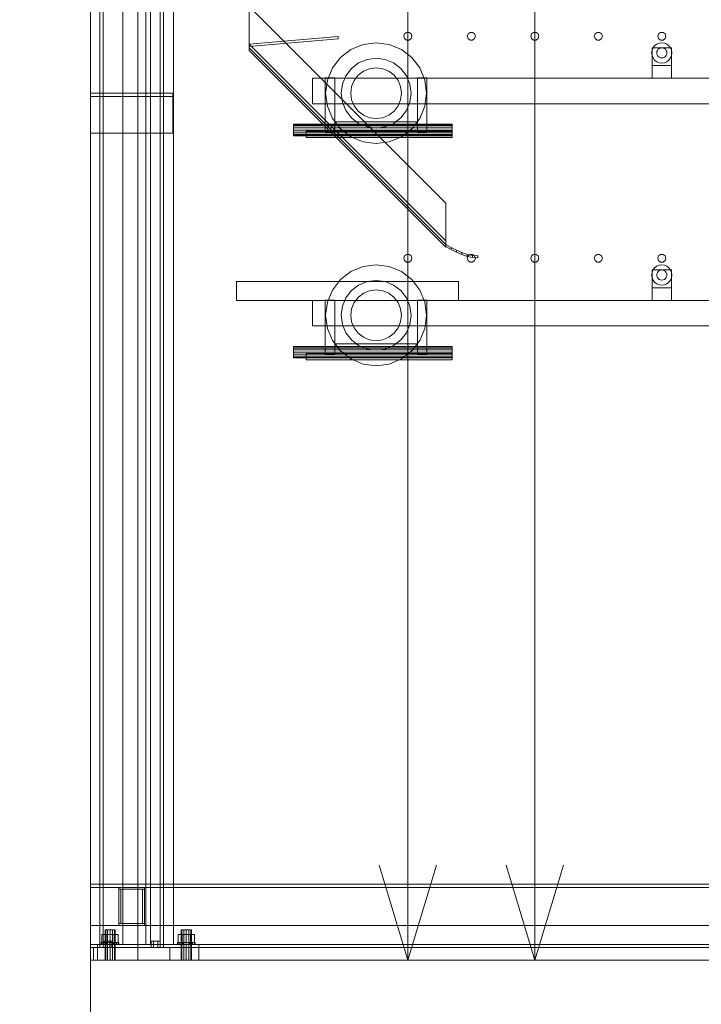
# Model space of a CAD drawing. Header units: millimetres. Extents: x -2233 to 61924, y -68080 to 6847.
# Tile 928 of 1022: x 40350 to 41423, y -69 to 1482. Entities that reach past the tile are written whole.
import ezdxf

# ---------------------------------------------------------------- set-up
doc = ezdxf.new("R2010")
doc.units = ezdxf.units.MM
for name, color, linetype, lineweight in [('COTAS_O', 1, 'Continuous', 0), ('COTAS_P', 1, 'Continuous', 0), ('lateral_C03', 7, 'Continuous', 0), ('lateral_secador', 7, 'Continuous', 0)]:
    doc.layers.add(name, color=color, linetype=linetype, lineweight=lineweight)
doc.dimstyles.new('R19_100', dxfattribs={"dimtxt": 250, "dimasz": 150, "dimexe": 150, "dimexo": 80, "dimgap": 100, "dimtad": 1, "dimtih": 1, "dimtoh": 1, "dimdsep": 46, "dimcen": 0.09, "dimadec": 0, "dimazin": 0, "dimtfac": 1, "dimtdec": 4, "dimtofl": 0, "dimtmove": 0, "dimatfit": 3, "dimfxl": 1, "dimtolj": 1, "dimtzin": 0, "dimarcsym": 0})

# ---------------------------------------------------------------- blocks, each defined once
blk = doc.blocks.new('DIM_R27_10')
at = {"layer": 'COTAS_P'}
for p, q in [((28860.4, 1727), (40359, 4377)), ((40359, 4377), (40202.7, 4387.2)), ((40359, 4377), (40223, 4299.5)), ((40561.1, 3500), (40359, 4377)), ((28860.4, 1727), (28996.5, 1804.5)), ((29062.5, 850), (28860.4, 1727)), ((28860.4, 1727), (29016.7, 1716.8))]:
    blk.add_line(p, q, dxfattribs=at)
blk.add_text('11800 P', height=250, rotation=12.978, dxfattribs=at).set_placement((34587.3, 3149.5))
blk = doc.blocks.new('DIM_R27_12')
at = {"layer": 'COTAS_P'}
for p, q in [((40561.1, 3500), (40961.1, 3500)), ((40961.1, 3500), (40916.1, 3350)), ((40961.1, 0), (40961.1, 3500)), ((40961.1, 3500), (41006.1, 3350)), ((40961.1, 0), (40916.1, 150)), ((40961.1, 0), (41006.1, 150)), ((40561.1, 0), (40961.1, 0))]:
    blk.add_line(p, q, dxfattribs=at)
blk.add_text('3500 P', height=250, rotation=90, dxfattribs=at).set_placement((40861.1, 1750))
blk = doc.blocks.new('DIM_R27_29')
at = {"layer": 'COTAS_O'}
for p, q in [((40461.1, 0), (40461.1, -900)), ((60461.1, 0), (60461.1, -900)), ((40461.1, -900), (40611.1, -855)), ((60461.1, -900), (60311.1, -855)), ((40461.1, -900), (60461.1, -900)), ((40461.1, -900), (40611.1, -945)), ((60461.1, -900), (60311.1, -945))]:
    blk.add_line(p, q, dxfattribs=at)
blk.add_text('20000 O', height=250, dxfattribs=at).set_placement((50461.1, -800))
blk = doc.blocks.new('DIM_R27_30')
at = {"layer": 'COTAS_O'}
for p, q in [((40461.1, 3000), (41161.1, 3000)), ((41161.1, 3000), (41116.1, 2850)), ((41161.1, 0), (41161.1, 3000)), ((41161.1, 3000), (41206.1, 2850)), ((41161.1, 0), (41116.1, 150)), ((41161.1, 0), (41206.1, 150)), ((40461.1, 0), (41161.1, 0))]:
    blk.add_line(p, q, dxfattribs=at)
blk.add_text('3000 O', height=250, rotation=90, dxfattribs=at).set_placement((41061.1, 1500))
blk = doc.blocks.new('DIM_R27_33')
at = {"layer": 'COTAS_P'}
for p, q in [((857.9, 0), (857.9, -2500)), ((61924.1, 0), (61924.1, -2500)), ((857.9, -2500), (1007.9, -2455)), ((61924.1, -2500), (61774.1, -2455)), ((857.9, -2500), (61924.1, -2500)), ((857.9, -2500), (1007.9, -2545)), ((61924.1, -2500), (61774.1, -2545))]:
    blk.add_line(p, q, dxfattribs=at)
blk.add_text('61066.24 P', height=250, dxfattribs=at).set_placement((31391, -2400))

msp = doc.modelspace()

# ---------------------------------------------------------------- linework, layer by layer
at = {"layer": 'lateral_C03'}
for p, q in [((40512.171, 3003.058), (40512.171, 25)), ((40548.671, 3003.058), (40548.671, 25)), ((40555.671, 25), (40555.671, 3003.058)), ((40592.171, 25), (40592.171, 3003.058)), ((40485.243, 48), (40484.171, 48)), ((40484.171, 0), (40484.171, 48)), ((40488.171, 48), (40485.243, 48)), ((40485.243, 0), (40485.243, 48)), ((40492.171, 48), (40488.171, 48)), ((40488.171, 0), (40488.171, 48)), ((40496.171, 48), (40492.171, 48)), ((40492.171, 0), (40492.171, 48)), ((40499.099, 48), (40496.171, 48)), ((40496.171, 0), (40496.171, 48)), ((40500.171, 48), (40499.099, 48)), ((40499.099, 0), (40499.099, 48)), ((40500.171, 48), (40500.171, 0)), ((40605.243, 48), (40604.171, 48)), ((40604.171, 0), (40604.171, 48)), ((40608.171, 48), (40605.243, 48)), ((40605.243, 0), (40605.243, 48)), ((40612.171, 48), (40608.171, 48)), ((40608.171, 0), (40608.171, 48)), ((40616.171, 48), (40612.171, 48)), ((40612.171, 0), (40612.171, 48)), ((40619.099, 48), (40616.171, 48)), ((40616.171, 0), (40616.171, 48)), ((40620.171, 48), (40619.099, 48)), ((40619.099, 0), (40619.099, 48)), ((40620.171, 48), (40620.171, 0)), ((40485.771, 40.8), (40479.371, 40.8)), ((40479.371, 28), (40479.371, 40.8)), ((40498.571, 40.8), (40485.771, 40.8)), ((40485.771, 28), (40485.771, 40.8)), ((40504.971, 40.8), (40498.571, 40.8)), ((40498.571, 28), (40498.571, 40.8)), ((40504.971, 40.8), (40504.971, 28)), ((40605.771, 40.8), (40599.371, 40.8)), ((40599.371, 28), (40599.371, 40.8)), ((40618.571, 40.8), (40605.771, 40.8)), ((40605.771, 28), (40605.771, 40.8)), ((40624.971, 40.8), (40618.571, 40.8)), ((40618.571, 28), (40618.571, 40.8)), ((40624.971, 40.8), (40624.971, 28)), ((40472.171, 25), (40632.171, 25)), ((40472.171, 25), (40472.171, 0)), ((40479.237, 28), (40478.171, 28)), ((40478.171, 25), (40478.171, 28)), ((40479.237, 25), (40478.171, 25)), ((40482.272, 28), (40479.237, 28)), ((40479.237, 25), (40479.237, 28)), ((40482.272, 25), (40479.237, 25)), ((40485.771, 28), (40479.371, 28)), ((40486.814, 28), (40482.272, 28)), ((40482.272, 25), (40482.272, 28)), ((40486.814, 25), (40482.272, 25)), ((40498.571, 28), (40485.771, 28)), ((40492.171, 28), (40486.814, 28)), ((40486.814, 25), (40486.814, 28)), ((40492.171, 25), (40486.814, 25)), ((40497.529, 28), (40492.171, 28)), ((40492.171, 25), (40492.171, 28)), ((40497.529, 25), (40492.171, 25)), ((40502.071, 28), (40497.529, 28)), ((40497.529, 25), (40497.529, 28)), ((40502.071, 25), (40497.529, 25)), ((40498.571, 28), (40504.971, 28)), ((40505.106, 28), (40502.071, 28)), ((40502.071, 25), (40502.071, 28)), ((40505.106, 25), (40502.071, 25)), ((40506.171, 28), (40505.106, 28)), ((40505.106, 25), (40505.106, 28)), ((40505.106, 25), (40506.171, 25)), ((40506.171, 28), (40506.171, 25)), ((40512.171, 25), (40592.171, 25)), ((40548.671, 25), (40555.671, 25)), ((40599.237, 28), (40598.171, 28)), ((40598.171, 25), (40598.171, 28)), ((40599.237, 25), (40598.171, 25)), ((40602.272, 28), (40599.237, 28)), ((40599.237, 25), (40599.237, 28)), ((40602.272, 25), (40599.237, 25)), ((40605.771, 28), (40599.371, 28)), ((40606.814, 28), (40602.272, 28)), ((40602.272, 25), (40602.272, 28)), ((40606.814, 25), (40602.272, 25)), ((40618.571, 28), (40605.771, 28)), ((40612.171, 28), (40606.814, 28)), ((40606.814, 25), (40606.814, 28)), ((40612.171, 25), (40606.814, 25)), ((40617.529, 28), (40612.171, 28)), ((40612.171, 25), (40612.171, 28)), ((40617.529, 25), (40612.171, 25)), ((40622.071, 28), (40617.529, 28)), ((40617.529, 25), (40617.529, 28)), ((40622.071, 25), (40617.529, 25)), ((40618.571, 28), (40624.971, 28)), ((40625.106, 28), (40622.071, 28)), ((40622.071, 25), (40622.071, 28)), ((40625.106, 25), (40622.071, 25)), ((40626.171, 28), (40625.106, 28)), ((40625.106, 25), (40625.106, 28)), ((40625.106, 25), (40626.171, 25)), ((40626.171, 28), (40626.171, 25)), ((40632.171, 0), (40632.171, 25)), ((40472.171, 0), (40632.171, 0)), ((40485.243, 0), (40484.171, 0)), ((40488.171, 0), (40485.243, 0)), ((40492.171, 0), (40488.171, 0)), ((40496.171, 0), (40492.171, 0)), ((40499.099, 0), (40496.171, 0)), ((40499.099, 0), (40500.171, 0)), ((40605.243, 0), (40604.171, 0)), ((40608.171, 0), (40605.243, 0)), ((40612.171, 0), (40608.171, 0)), ((40616.171, 0), (40612.171, 0)), ((40619.099, 0), (40616.171, 0)), ((40619.099, 0), (40620.171, 0))]:
    msp.add_line(p, q, dxfattribs=at)
at = {"layer": 'lateral_secador'}
for p, q in [((40461.134, 3000), (40461.134, 0)), ((40536.134, 0), (40536.134, 3000)), ((40461.134, 2925), (40461.134, 0)), ((40476.134, 2925), (40476.134, 20)), ((40481.134, 20), (40481.134, 2925)), ((40571.134, 2925), (40571.134, 20)), ((40576.134, 20), (40576.134, 2925)), ((40461.134, 2750), (40461.134, 0)), ((40536.134, 0), (40536.134, 2750)), ((41021.134, 1193), (40711.134, 1503)), ((40711.134, 1503), (40711.134, 1434)), ((40955.997, 1460.082), (40954.784, 1456.35)), ((40959.172, 1462.389), (40955.997, 1460.082)), ((40963.096, 1462.389), (40959.172, 1462.389)), ((40966.271, 1460.082), (40963.096, 1462.389)), ((40967.484, 1456.35), (40966.271, 1460.082)), ((41055.997, 1460.082), (41054.784, 1456.35)), ((41059.172, 1462.389), (41055.997, 1460.082)), ((41063.096, 1462.389), (41059.172, 1462.389)), ((41066.271, 1460.082), (41063.096, 1462.389)), ((41067.484, 1456.35), (41066.271, 1460.082)), ((41155.997, 1460.082), (41154.784, 1456.35)), ((41159.172, 1462.389), (41155.997, 1460.082)), ((41163.096, 1462.389), (41159.172, 1462.389)), ((41166.271, 1460.082), (41163.096, 1462.389)), ((41167.484, 1456.35), (41166.271, 1460.082)), ((41255.997, 1460.082), (41254.784, 1456.35)), ((41259.172, 1462.389), (41255.997, 1460.082)), ((41263.096, 1462.389), (41259.172, 1462.389)), ((41266.271, 1460.082), (41263.096, 1462.389)), ((41267.484, 1456.35), (41266.271, 1460.082)), ((41355.997, 1460.082), (41354.784, 1456.35)), ((41359.172, 1462.389), (41355.997, 1460.082)), ((41363.096, 1462.389), (41359.172, 1462.389)), ((41366.271, 1460.082), (41363.096, 1462.389)), ((41367.484, 1456.35), (41366.271, 1460.082)), ((40851.134, 1456), (40711.134, 1444)), ((40851.134, 1452), (40711.134, 1440)), ((40711.134, 1444), (41021.134, 1134)), ((40711.134, 1438), (40711.134, 1444)), ((40711.134, 1444), (40711.134, 1440)), ((40851.134, 1452), (40851.134, 1456)), ((40890.558, 1443.291), (40871.384, 1435.349)), ((40911.134, 1446), (40890.558, 1443.291)), ((40931.71, 1443.291), (40911.134, 1446)), ((40950.884, 1435.349), (40931.71, 1443.291)), ((40954.784, 1456.35), (40955.997, 1452.618)), ((40955.997, 1452.618), (40959.172, 1450.311)), ((40959.172, 1450.311), (40963.096, 1450.311)), ((40963.096, 1450.311), (40966.271, 1452.618)), ((40966.271, 1452.618), (40967.484, 1456.35)), ((41054.784, 1456.35), (41055.997, 1452.618)), ((41055.997, 1452.618), (41059.172, 1450.311)), ((41059.172, 1450.311), (41063.096, 1450.311)), ((41063.096, 1450.311), (41066.271, 1452.618)), ((41066.271, 1452.618), (41067.484, 1456.35)), ((41154.784, 1456.35), (41155.997, 1452.618)), ((41155.997, 1452.618), (41159.172, 1450.311)), ((41159.172, 1450.311), (41163.096, 1450.311)), ((41163.096, 1450.311), (41166.271, 1452.618)), ((41166.271, 1452.618), (41167.484, 1456.35)), ((41254.784, 1456.35), (41255.997, 1452.618)), ((41255.997, 1452.618), (41259.172, 1450.311)), ((41259.172, 1450.311), (41263.096, 1450.311)), ((41263.096, 1450.311), (41266.271, 1452.618)), ((41266.271, 1452.618), (41267.484, 1456.35)), ((41353.134, 1443.856), (41349.82, 1441.314)), ((41356.993, 1445.455), (41353.134, 1443.856)), ((41354.784, 1456.35), (41355.997, 1452.618)), ((41355.997, 1452.618), (41359.172, 1450.311)), ((41361.134, 1446), (41356.993, 1445.455)), ((41359.172, 1450.311), (41363.096, 1450.311)), ((41365.275, 1445.455), (41361.134, 1446)), ((41363.096, 1450.311), (41366.271, 1452.618)), ((41369.134, 1443.856), (41365.275, 1445.455)), ((41366.271, 1452.618), (41367.484, 1456.35)), ((41372.448, 1441.314), (41369.134, 1443.856)), ((40711.134, 1438), (41021.134, 1128)), ((40711.134, 1434), (40711.134, 1438)), ((40711.134, 1434), (41021.134, 1124)), ((40871.384, 1435.349), (40854.919, 1422.715)), ((40967.349, 1422.715), (40950.884, 1435.349)), ((41345.679, 1434.141), (41345.134, 1430)), ((41345.134, 1430), (41345.679, 1425.859)), ((41347.277, 1438), (41345.679, 1434.141)), ((41346.134, 1438), (41376.134, 1438)), ((41346.134, 1438), (41346.134, 1410)), ((41349.82, 1441.314), (41347.277, 1438)), ((41353.406, 1432.071), (41353.134, 1430)), ((41353.134, 1430), (41353.406, 1427.929)), ((41354.206, 1434), (41353.406, 1432.071)), ((41353.406, 1427.929), (41354.206, 1426)), ((41355.477, 1435.657), (41354.206, 1434)), ((41357.134, 1436.928), (41355.477, 1435.657)), ((41359.063, 1437.727), (41357.134, 1436.928)), ((41361.134, 1438), (41359.063, 1437.727)), ((41363.204, 1437.727), (41361.134, 1438)), ((41365.134, 1436.928), (41363.204, 1437.727)), ((41366.791, 1435.657), (41365.134, 1436.928)), ((41368.062, 1434), (41366.791, 1435.657)), ((41368.861, 1432.071), (41368.062, 1434)), ((41368.062, 1426), (41368.861, 1427.929)), ((41369.134, 1430), (41368.861, 1432.071)), ((41368.861, 1427.929), (41369.134, 1430)), ((41374.99, 1438), (41372.448, 1441.314)), ((41376.589, 1434.141), (41374.99, 1438)), ((41376.134, 1410), (41376.134, 1438)), ((41377.134, 1430), (41376.589, 1434.141)), ((41376.589, 1425.859), (41377.134, 1430)), ((40854.919, 1422.715), (40842.285, 1406.25)), ((40883.634, 1414.131), (40872.243, 1405.391)), ((40896.899, 1419.626), (40883.634, 1414.131)), ((40911.134, 1421.5), (40896.899, 1419.626)), ((40925.369, 1419.626), (40911.134, 1421.5)), ((40938.634, 1414.131), (40925.369, 1419.626)), ((40950.025, 1405.391), (40938.634, 1414.131)), ((40979.983, 1406.25), (40967.349, 1422.715)), ((41345.679, 1425.859), (41347.277, 1422)), ((41347.277, 1422), (41349.82, 1418.686)), ((41349.82, 1418.686), (41353.134, 1416.144)), ((41353.134, 1416.144), (41356.993, 1414.545)), ((41354.206, 1426), (41355.477, 1424.343)), ((41355.477, 1424.343), (41357.134, 1423.072)), ((41356.993, 1414.545), (41361.134, 1414)), ((41357.134, 1423.072), (41359.063, 1422.273)), ((41359.063, 1422.273), (41361.134, 1422)), ((41361.134, 1422), (41363.204, 1422.273)), ((41361.134, 1414), (41365.275, 1414.545)), ((41363.204, 1422.273), (41365.134, 1423.072)), ((41365.134, 1423.072), (41366.791, 1424.343)), ((41365.275, 1414.545), (41369.134, 1416.144)), ((41366.791, 1424.343), (41368.062, 1426)), ((41369.134, 1416.144), (41372.448, 1418.686)), ((41372.448, 1418.686), (41374.99, 1422)), ((41374.99, 1422), (41376.589, 1425.859)), ((40842.285, 1406.25), (40834.343, 1387.076)), ((40872.243, 1405.391), (40863.502, 1394)), ((40891.134, 1401.141), (40882.85, 1394.784)), ((40900.781, 1405.137), (40891.134, 1401.141)), ((40911.134, 1406.5), (40900.781, 1405.137)), ((40921.487, 1405.137), (40911.134, 1406.5)), ((40931.134, 1401.141), (40921.487, 1405.137)), ((40939.418, 1394.784), (40931.134, 1401.141)), ((40958.765, 1394), (40950.025, 1405.391)), ((40987.925, 1387.076), (40979.983, 1406.25)), ((41346.134, 1410), (41376.134, 1410)), ((41346.134, 1410), (41346.134, 1390)), ((41376.134, 1390), (41376.134, 1410)), ((40811.134, 1390), (60111.134, 1390)), ((40811.134, 1390), (40811.134, 1350)), ((40831.134, 1390.5), (40846.134, 1390.5)), ((40831.134, 1390.5), (40831.134, 1304.5)), ((40834.343, 1387.076), (40831.634, 1366.5)), ((40846.134, 1304.5), (40846.134, 1390.5)), ((40863.502, 1394), (40858.008, 1380.735)), ((40876.493, 1386.5), (40872.497, 1376.853)), ((40882.85, 1394.784), (40876.493, 1386.5)), ((40945.775, 1386.5), (40939.418, 1394.784)), ((40949.771, 1376.853), (40945.775, 1386.5)), ((40964.26, 1380.735), (40958.765, 1394)), ((40976.134, 1390.5), (40991.134, 1390.5)), ((40976.134, 1390.5), (40976.134, 1304.5)), ((40990.634, 1366.5), (40987.925, 1387.076)), ((40991.134, 1304.5), (40991.134, 1390.5)), ((41346.134, 1390), (41376.134, 1390)), ((40461.134, 1366.5), (40591.134, 1366.5)), ((40461.134, 1366.5), (40461.134, 1303.5)), ((40461.134, 1366.5), (40461.134, 1361.5)), ((40591.134, 1303.5), (40591.134, 1366.5)), ((40591.134, 1361.5), (40591.134, 1366.5)), ((40831.634, 1366.5), (40834.343, 1345.924)), ((40858.008, 1380.735), (40856.134, 1366.5)), ((40856.134, 1366.5), (40858.008, 1352.265)), ((40872.497, 1376.853), (40871.134, 1366.5)), ((40871.134, 1366.5), (40872.497, 1356.147)), ((40951.134, 1366.5), (40949.771, 1376.853)), ((40949.771, 1356.147), (40951.134, 1366.5)), ((40966.134, 1366.5), (40964.26, 1380.735)), ((40964.26, 1352.265), (40966.134, 1366.5)), ((40987.925, 1345.924), (40990.634, 1366.5)), ((40461.134, 1361.5), (40591.134, 1361.5)), ((40811.134, 1350), (60111.134, 1350)), ((40858.008, 1352.265), (40863.502, 1339)), ((40872.497, 1356.147), (40876.493, 1346.5)), ((40945.775, 1346.5), (40949.771, 1356.147)), ((40958.765, 1339), (40964.26, 1352.265)), ((40834.343, 1345.924), (40842.285, 1326.75)), ((40863.502, 1339), (40872.243, 1327.609)), ((40876.493, 1346.5), (40882.85, 1338.216)), ((40882.85, 1338.216), (40891.134, 1331.859)), ((40931.134, 1331.859), (40939.418, 1338.216)), ((40939.418, 1338.216), (40945.775, 1346.5)), ((40950.025, 1327.609), (40958.765, 1339)), ((40979.983, 1326.75), (40987.925, 1345.924)), ((40842.285, 1326.75), (40854.919, 1310.285)), ((40846.134, 1321.5), (40976.134, 1321.5)), ((40846.134, 1321.5), (40846.134, 1306.5)), ((40872.243, 1327.609), (40883.634, 1318.869)), ((40891.134, 1331.859), (40900.781, 1327.863)), ((40900.781, 1327.863), (40911.134, 1326.5)), ((40911.134, 1326.5), (40921.487, 1327.863)), ((40921.487, 1327.863), (40931.134, 1331.859)), ((40938.634, 1318.869), (40950.025, 1327.609)), ((40967.349, 1310.285), (40979.983, 1326.75)), ((40976.134, 1306.5), (40976.134, 1321.5)), ((40461.134, 1303.5), (40591.134, 1303.5)), ((40781.134, 1316.815), (40781.134, 1317.5)), ((40781.134, 1317.5), (41031.134, 1317.5)), ((40781.134, 1314.864), (40781.134, 1316.815)), ((40781.134, 1316.815), (41031.134, 1316.815)), ((40781.134, 1311.944), (40781.134, 1314.864)), ((40781.134, 1314.864), (41031.134, 1314.864)), ((40781.134, 1308.5), (40781.134, 1311.944)), ((40781.134, 1311.944), (41031.134, 1311.944)), ((40781.134, 1305.056), (40781.134, 1308.5)), ((41031.134, 1308.5), (40781.134, 1308.5)), ((40781.134, 1305.056), (40781.134, 1302.136)), ((40781.134, 1305.056), (41031.134, 1305.056)), ((40801.134, 1306.5), (41031.134, 1306.5)), ((40801.134, 1306.5), (40801.134, 1296.5)), ((40831.134, 1304.5), (40846.134, 1304.5)), ((40846.134, 1306.5), (40976.134, 1306.5)), ((40854.919, 1310.285), (40871.384, 1297.651)), ((40883.634, 1318.869), (40896.899, 1313.374)), ((40896.899, 1313.374), (40911.134, 1311.5)), ((40911.134, 1311.5), (40925.369, 1313.374)), ((40925.369, 1313.374), (40938.634, 1318.869)), ((40950.884, 1297.651), (40967.349, 1310.285)), ((40976.134, 1304.5), (40991.134, 1304.5)), ((41031.134, 1316.815), (41031.134, 1317.5)), ((41031.134, 1314.864), (41031.134, 1316.815)), ((41031.134, 1311.944), (41031.134, 1314.864)), ((41031.134, 1308.5), (41031.134, 1311.944)), ((41031.134, 1308.5), (41031.134, 1305.056)), ((41031.134, 1296.5), (41031.134, 1306.5)), ((41031.134, 1305.056), (41031.134, 1302.136)), ((40781.134, 1302.136), (40781.134, 1300.185)), ((40781.134, 1302.136), (41031.134, 1302.136)), ((40781.134, 1300.185), (40781.134, 1299.5)), ((40781.134, 1300.185), (41031.134, 1300.185)), ((40781.134, 1299.5), (41031.134, 1299.5)), ((40801.134, 1296.5), (41031.134, 1296.5)), ((40871.384, 1297.651), (40890.558, 1289.709)), ((40890.558, 1289.709), (40911.134, 1287)), ((40911.134, 1287), (40931.71, 1289.709)), ((40931.71, 1289.709), (40950.884, 1297.651)), ((41031.134, 1302.136), (41031.134, 1300.185)), ((41031.134, 1300.185), (41031.134, 1299.5)), ((41021.134, 1124), (41021.134, 1193)), ((41021.134, 1134), (41021.134, 1128)), ((41021.134, 1128), (41021.134, 1124)), ((41021.134, 1128), (41029.467, 1123.341)), ((41021.134, 1125), (41021.134, 1128)), ((41021.134, 1125), (41029.467, 1120.341)), ((41029.467, 1123.341), (41029.467, 1120.341)), ((41029.467, 1123.341), (41037.801, 1119)), ((41029.467, 1120.341), (41037.801, 1116)), ((41037.801, 1119), (41037.801, 1116)), ((41037.801, 1119), (41046.134, 1115.272)), ((40955.997, 1110.082), (40954.784, 1106.35)), ((40954.784, 1106.35), (40955.997, 1102.618)), ((40959.172, 1112.389), (40955.997, 1110.082)), ((40955.997, 1102.618), (40959.172, 1100.311)), ((40963.096, 1112.389), (40959.172, 1112.389)), ((40966.271, 1110.082), (40963.096, 1112.389)), ((40963.096, 1100.311), (40966.271, 1102.618)), ((40967.484, 1106.35), (40966.271, 1110.082)), ((40966.271, 1102.618), (40967.484, 1106.35)), ((41037.801, 1116), (41046.134, 1112.272)), ((41046.134, 1115.272), (41046.134, 1112.272)), ((41046.134, 1115.272), (41054.467, 1112.412)), ((41046.134, 1112.272), (41054.467, 1109.412)), ((41054.467, 1112.412), (41054.467, 1109.412)), ((41054.467, 1112.412), (41062.801, 1110.613)), ((41054.467, 1109.412), (41062.801, 1107.613)), ((41055.997, 1110.082), (41054.784, 1106.35)), ((41054.784, 1106.35), (41055.997, 1102.618)), ((41059.172, 1112.389), (41055.997, 1110.082)), ((41055.997, 1102.618), (41059.172, 1100.311)), ((41063.096, 1112.389), (41059.172, 1112.389)), ((41062.801, 1110.613), (41062.801, 1107.613)), ((41062.801, 1110.613), (41071.134, 1110)), ((41062.801, 1107.613), (41071.134, 1107)), ((41066.271, 1110.082), (41063.096, 1112.389)), ((41063.096, 1100.311), (41066.271, 1102.618)), ((41067.484, 1106.35), (41066.271, 1110.082)), ((41066.271, 1102.618), (41067.484, 1106.35)), ((41071.134, 1110), (41071.134, 1107)), ((41155.997, 1110.082), (41154.784, 1106.35)), ((41154.784, 1106.35), (41155.997, 1102.618)), ((41159.172, 1112.389), (41155.997, 1110.082)), ((41155.997, 1102.618), (41159.172, 1100.311)), ((41163.096, 1112.389), (41159.172, 1112.389)), ((41166.271, 1110.082), (41163.096, 1112.389)), ((41163.096, 1100.311), (41166.271, 1102.618)), ((41167.484, 1106.35), (41166.271, 1110.082)), ((41166.271, 1102.618), (41167.484, 1106.35)), ((41255.997, 1110.082), (41254.784, 1106.35)), ((41254.784, 1106.35), (41255.997, 1102.618)), ((41259.172, 1112.389), (41255.997, 1110.082)), ((41255.997, 1102.618), (41259.172, 1100.311)), ((41263.096, 1112.389), (41259.172, 1112.389)), ((41266.271, 1110.082), (41263.096, 1112.389)), ((41263.096, 1100.311), (41266.271, 1102.618)), ((41267.484, 1106.35), (41266.271, 1110.082)), ((41266.271, 1102.618), (41267.484, 1106.35)), ((41355.997, 1110.082), (41354.784, 1106.35)), ((41354.784, 1106.35), (41355.997, 1102.618)), ((41359.172, 1112.389), (41355.997, 1110.082)), ((41355.997, 1102.618), (41359.172, 1100.311)), ((41363.096, 1112.389), (41359.172, 1112.389)), ((41366.271, 1110.082), (41363.096, 1112.389)), ((41363.096, 1100.311), (41366.271, 1102.618)), ((41367.484, 1106.35), (41366.271, 1110.082)), ((41366.271, 1102.618), (41367.484, 1106.35)), ((40890.558, 1093.291), (40871.384, 1085.349)), ((40911.134, 1096), (40890.558, 1093.291)), ((40931.71, 1093.291), (40911.134, 1096)), ((40950.884, 1085.349), (40931.71, 1093.291)), ((40959.172, 1100.311), (40963.096, 1100.311)), ((41059.172, 1100.311), (41063.096, 1100.311)), ((41159.172, 1100.311), (41163.096, 1100.311)), ((41259.172, 1100.311), (41263.096, 1100.311)), ((41347.277, 1088), (41345.679, 1084.141)), ((41346.134, 1088), (41376.134, 1088)), ((41346.134, 1088), (41346.134, 1060)), ((41349.82, 1091.314), (41347.277, 1088)), ((41353.134, 1093.856), (41349.82, 1091.314)), ((41356.993, 1095.455), (41353.134, 1093.856)), ((41357.134, 1086.928), (41355.477, 1085.657)), ((41361.134, 1096), (41356.993, 1095.455)), ((41359.063, 1087.727), (41357.134, 1086.928)), ((41361.134, 1088), (41359.063, 1087.727)), ((41359.172, 1100.311), (41363.096, 1100.311)), ((41365.275, 1095.455), (41361.134, 1096)), ((41363.204, 1087.727), (41361.134, 1088)), ((41365.134, 1086.928), (41363.204, 1087.727)), ((41366.791, 1085.657), (41365.134, 1086.928)), ((41369.134, 1093.856), (41365.275, 1095.455)), ((41372.448, 1091.314), (41369.134, 1093.856)), ((41374.99, 1088), (41372.448, 1091.314)), ((41376.589, 1084.141), (41374.99, 1088)), ((41376.134, 1060), (41376.134, 1088)), ((40854.919, 1072.715), (40842.285, 1056.25)), ((40871.384, 1085.349), (40854.919, 1072.715)), ((40911.134, 1071.5), (40896.899, 1069.626)), ((40925.369, 1069.626), (40911.134, 1071.5)), ((40967.349, 1072.715), (40950.884, 1085.349)), ((40979.983, 1056.25), (40967.349, 1072.715)), ((41345.679, 1084.141), (41345.134, 1080)), ((41345.134, 1080), (41345.679, 1075.859)), ((41345.679, 1075.859), (41347.277, 1072)), ((41347.277, 1072), (41349.82, 1068.686)), ((41353.406, 1082.071), (41353.134, 1080)), ((41353.134, 1080), (41353.406, 1077.929)), ((41354.206, 1084), (41353.406, 1082.071)), ((41353.406, 1077.929), (41354.206, 1076)), ((41355.477, 1085.657), (41354.206, 1084)), ((41354.206, 1076), (41355.477, 1074.343)), ((41355.477, 1074.343), (41357.134, 1073.072)), ((41357.134, 1073.072), (41359.063, 1072.273)), ((41359.063, 1072.273), (41361.134, 1072)), ((41361.134, 1072), (41363.204, 1072.273)), ((41363.204, 1072.273), (41365.134, 1073.072)), ((41365.134, 1073.072), (41366.791, 1074.343)), ((41368.062, 1084), (41366.791, 1085.657)), ((41366.791, 1074.343), (41368.062, 1076)), ((41368.861, 1082.071), (41368.062, 1084)), ((41368.062, 1076), (41368.861, 1077.929)), ((41369.134, 1080), (41368.861, 1082.071)), ((41368.861, 1077.929), (41369.134, 1080)), ((41372.448, 1068.686), (41374.99, 1072)), ((41374.99, 1072), (41376.589, 1075.859)), ((41377.134, 1080), (41376.589, 1084.141)), ((41376.589, 1075.859), (41377.134, 1080)), ((40691.134, 1070), (41041.134, 1070)), ((40691.134, 1070), (40691.134, 1040)), ((40842.285, 1056.25), (40834.343, 1037.076)), ((40872.243, 1055.391), (40863.502, 1044)), ((40883.634, 1064.131), (40872.243, 1055.391)), ((40896.899, 1069.626), (40883.634, 1064.131)), ((40911.134, 1056.5), (40900.781, 1055.137)), ((40921.487, 1055.137), (40911.134, 1056.5)), ((40938.634, 1064.131), (40925.369, 1069.626)), ((40950.025, 1055.391), (40938.634, 1064.131)), ((40958.765, 1044), (40950.025, 1055.391)), ((40987.925, 1037.076), (40979.983, 1056.25)), ((41041.134, 1040), (41041.134, 1070)), ((41346.134, 1060), (41376.134, 1060)), ((41346.134, 1060), (41346.134, 1040)), ((41349.82, 1068.686), (41353.134, 1066.144)), ((41353.134, 1066.144), (41356.993, 1064.545)), ((41356.993, 1064.545), (41361.134, 1064)), ((41361.134, 1064), (41365.275, 1064.545)), ((41365.275, 1064.545), (41369.134, 1066.144)), ((41369.134, 1066.144), (41372.448, 1068.686)), ((41376.134, 1040), (41376.134, 1060)), ((40691.134, 1040), (41041.134, 1040)), ((40811.134, 1040), (60111.134, 1040)), ((40811.134, 1040), (40811.134, 1000)), ((40831.134, 1040.5), (40846.134, 1040.5)), ((40831.134, 1040.5), (40831.134, 954.5)), ((40846.134, 954.5), (40846.134, 1040.5)), ((40863.502, 1044), (40858.008, 1030.735)), ((40882.85, 1044.784), (40876.493, 1036.5)), ((40891.134, 1051.141), (40882.85, 1044.784)), ((40900.781, 1055.137), (40891.134, 1051.141)), ((40931.134, 1051.141), (40921.487, 1055.137)), ((40939.418, 1044.784), (40931.134, 1051.141)), ((40945.775, 1036.5), (40939.418, 1044.784)), ((40964.26, 1030.735), (40958.765, 1044)), ((40976.134, 1040.5), (40991.134, 1040.5)), ((40976.134, 1040.5), (40976.134, 954.5)), ((40991.134, 954.5), (40991.134, 1040.5)), ((41346.134, 1040), (41376.134, 1040)), ((40834.343, 1037.076), (40831.634, 1016.5)), ((40858.008, 1030.735), (40856.134, 1016.5)), ((40872.497, 1026.853), (40871.134, 1016.5)), ((40876.493, 1036.5), (40872.497, 1026.853)), ((40949.771, 1026.853), (40945.775, 1036.5)), ((40951.134, 1016.5), (40949.771, 1026.853)), ((40966.134, 1016.5), (40964.26, 1030.735)), ((40990.634, 1016.5), (40987.925, 1037.076)), ((40831.634, 1016.5), (40834.343, 995.924)), ((40856.134, 1016.5), (40858.008, 1002.265)), ((40871.134, 1016.5), (40872.497, 1006.147)), ((40949.771, 1006.147), (40951.134, 1016.5)), ((40964.26, 1002.265), (40966.134, 1016.5)), ((40987.925, 995.924), (40990.634, 1016.5)), ((40811.134, 1000), (60111.134, 1000)), ((40834.343, 995.924), (40842.285, 976.75)), ((40858.008, 1002.265), (40863.502, 989)), ((40872.497, 1006.147), (40876.493, 996.5)), ((40876.493, 996.5), (40882.85, 988.216)), ((40939.418, 988.216), (40945.775, 996.5)), ((40945.775, 996.5), (40949.771, 1006.147)), ((40958.765, 989), (40964.26, 1002.265)), ((40979.983, 976.75), (40987.925, 995.924)), ((40863.502, 989), (40872.243, 977.609)), ((40872.243, 977.609), (40883.634, 968.869)), ((40882.85, 988.216), (40891.134, 981.859)), ((40891.134, 981.859), (40900.781, 977.863)), ((40900.781, 977.863), (40911.134, 976.5)), ((40911.134, 976.5), (40921.487, 977.863)), ((40921.487, 977.863), (40931.134, 981.859)), ((40931.134, 981.859), (40939.418, 988.216)), ((40938.634, 968.869), (40950.025, 977.609)), ((40950.025, 977.609), (40958.765, 989)), ((40781.134, 966.815), (40781.134, 967.5)), ((40781.134, 967.5), (41031.134, 967.5)), ((40781.134, 964.864), (40781.134, 966.815)), ((40781.134, 966.815), (41031.134, 966.815)), ((40781.134, 961.944), (40781.134, 964.864)), ((40781.134, 964.864), (41031.134, 964.864)), ((40842.285, 976.75), (40854.919, 960.285)), ((40846.134, 971.5), (40976.134, 971.5)), ((40846.134, 971.5), (40846.134, 956.5)), ((40883.634, 968.869), (40896.899, 963.374)), ((40896.899, 963.374), (40911.134, 961.5)), ((40911.134, 961.5), (40925.369, 963.374)), ((40925.369, 963.374), (40938.634, 968.869)), ((40967.349, 960.285), (40979.983, 976.75)), ((40976.134, 956.5), (40976.134, 971.5)), ((41031.134, 966.815), (41031.134, 967.5)), ((41031.134, 964.864), (41031.134, 966.815)), ((41031.134, 961.944), (41031.134, 964.864)), ((40781.134, 958.5), (40781.134, 961.944)), ((40781.134, 961.944), (41031.134, 961.944)), ((40781.134, 955.056), (40781.134, 958.5)), ((41031.134, 958.5), (40781.134, 958.5)), ((40781.134, 955.056), (40781.134, 952.136)), ((40781.134, 955.056), (41031.134, 955.056)), ((40781.134, 952.136), (40781.134, 950.185)), ((40781.134, 952.136), (41031.134, 952.136)), ((40781.134, 950.185), (40781.134, 949.5)), ((40781.134, 950.185), (41031.134, 950.185)), ((40781.134, 949.5), (41031.134, 949.5)), ((40801.134, 956.5), (41031.134, 956.5)), ((40801.134, 956.5), (40801.134, 946.5)), ((40831.134, 954.5), (40846.134, 954.5)), ((40846.134, 956.5), (40976.134, 956.5)), ((40854.919, 960.285), (40871.384, 947.651)), ((40871.384, 947.651), (40890.558, 939.709)), ((40931.71, 939.709), (40950.884, 947.651)), ((40950.884, 947.651), (40967.349, 960.285)), ((40976.134, 954.5), (40991.134, 954.5)), ((41031.134, 958.5), (41031.134, 961.944)), ((41031.134, 958.5), (41031.134, 955.056)), ((41031.134, 946.5), (41031.134, 956.5)), ((41031.134, 955.056), (41031.134, 952.136)), ((41031.134, 952.136), (41031.134, 950.185)), ((41031.134, 950.185), (41031.134, 949.5)), ((40801.134, 946.5), (41031.134, 946.5)), ((40890.558, 939.709), (40911.134, 937)), ((40911.134, 937), (40931.71, 939.709)), ((40461.134, 120), (60461.134, 120)), ((40461.134, 120), (40461.134, 115)), ((40461.134, 115), (60461.134, 115)), ((40461.134, 115), (40461.134, 25)), ((40506.134, 115), (40546.134, 115)), ((40506.134, 115), (40506.134, 112)), ((40506.134, 112), (40546.134, 112)), ((40506.134, 112), (40509.134, 112)), ((40506.134, 112), (40506.134, 58)), ((40509.134, 58), (40509.134, 112)), ((40543.134, 112), (40546.134, 112)), ((40543.134, 112), (40543.134, 58)), ((40546.134, 112), (40546.134, 115)), ((40546.134, 58), (40546.134, 112)), ((40461.134, 55), (60461.134, 55)), ((40461.134, 55), (40461.134, 0)), ((40506.134, 58), (40546.134, 58)), ((40506.134, 58), (40506.134, 55)), ((40506.134, 58), (40509.134, 58)), ((40506.134, 55), (40546.134, 55)), ((40543.134, 58), (40546.134, 58)), ((40546.134, 55), (40546.134, 58)), ((40461.134, 25), (60461.134, 25)), ((40461.134, 25), (40461.134, 20)), ((40461.134, 20), (60461.134, 20)), ((40466.134, 20), (40586.134, 20)), ((40466.134, 20), (40466.134, 0)), ((40476.134, 20), (40576.134, 20)), ((40476.134, 20), (40481.134, 20)), ((40484.634, 30), (40481.134, 30)), ((40481.134, 20), (40481.134, 30)), ((40484.634, 20), (40481.134, 20)), ((40491.634, 30), (40484.634, 30)), ((40484.634, 20), (40484.634, 30)), ((40491.634, 20), (40484.634, 20)), ((40495.134, 30), (40491.634, 30)), ((40491.634, 20), (40491.634, 30)), ((40491.634, 20), (40495.134, 20)), ((40495.134, 30), (40495.134, 20)), ((40560.634, 30), (40557.134, 30)), ((40557.134, 20), (40557.134, 30)), ((40560.634, 20), (40557.134, 20)), ((40567.634, 30), (40560.634, 30)), ((40560.634, 20), (40560.634, 30)), ((40567.634, 20), (40560.634, 20)), ((40571.134, 30), (40567.634, 30)), ((40567.634, 20), (40567.634, 30)), ((40567.634, 20), (40571.134, 20)), ((40571.134, 30), (40571.134, 20)), ((40571.134, 20), (40576.134, 20)), ((40586.134, 0), (40586.134, 20)), ((40461.134, 0), (41461.134, 0)), ((40461.134, 0), (60461.134, 0)), ((40461.134, 0), (40536.134, 0)), ((40466.134, 0), (40586.134, 0))]:
    msp.add_line(p, q, dxfattribs=at)

# ---------------------------------------------------------------- dimensions: what is measured, and where the dimension line sits
at = {"layer": 'COTAS_O'}
for p2, distance, picture, middle in [((40461.134, 3000), -700, 'DIM_R27_30', (41161.134, 1500)), ((60461.134, 0), -900, 'DIM_R27_29', (50461.134, -900))]:
    dim = msp.add_aligned_dim(p1=(40461.134, 0), p2=p2, distance=distance, text='<> O', dimstyle='R19_100', dxfattribs=at)
    dim.commit()
    dim.dimension.update_dxf_attribs({"geometry": picture, "text_midpoint": middle})
at = {"layer": 'COTAS_P'}
for p1, p2, distance, picture, middle in [((29062.547, 850), (40561.134, 3500), 900, 'DIM_R27_10', (34609.722, 3052.011)), ((40561.134, 0), (40561.134, 3500), -400, 'DIM_R27_12', (40961.134, 1750)), ((857.898, 0), (61924.134, 0), -2500, 'DIM_R27_33', (31391.016, -2500))]:
    dim = msp.add_aligned_dim(p1=p1, p2=p2, distance=distance, text='<> P', dimstyle='R19_100', dxfattribs=at)
    dim.commit()
    dim.dimension.update_dxf_attribs({"geometry": picture, "text_midpoint": middle})

doc.saveas('drawing.dxf')
